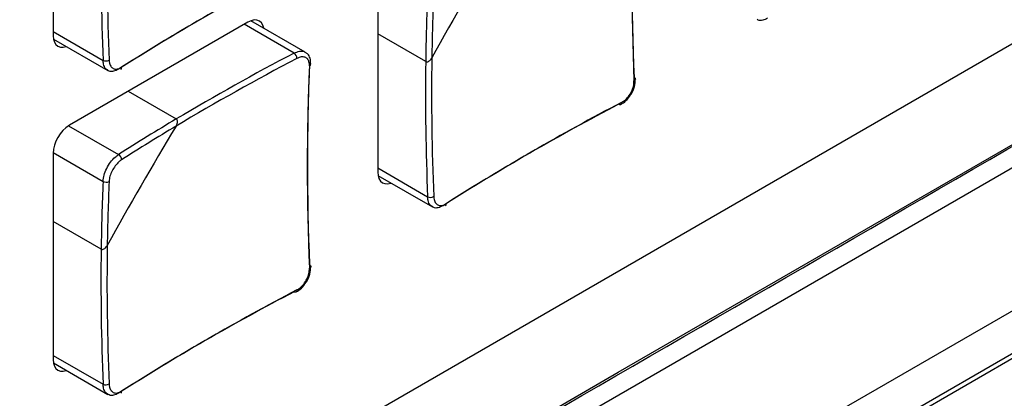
# Model space of a CAD drawing. Header units: millimetres. Extents: x 7146 to 9108, y -1574 to -663.
# Tile 276 of 289: x 8702 to 8749, y -1119 to -1101. Entities that reach past the tile are written whole.
import ezdxf

# ---------------------------------------------------------------- set-up
doc = ezdxf.new("R2010")
doc.units = ezdxf.units.MM
doc.header["$LTSCALE"] = 3

msp = doc.modelspace()

# ---------------------------------------------------------------- linework, layer by layer
at = {"linetype": 'Continuous', "lineweight": 30}
for p, q in [((8710.865, -1124.2), (8804.208, -1070.315)), ((8803.995, -1083.257), (8710.653, -1137.143)), ((8801.369, -1086.814), (8615.703, -1193.997)), ((8799.045, -1088.391), (8615.906, -1194.115)), ((8703.692, -1091.556), (8703.692, -1101.436)), ((8719.249, -1098.089), (8719.249, -1107.97)), ((8713.026, -1100.783), (8704.47, -1105.723)), ((8715.241, -1102.266), (8712.849, -1100.886)), ((8715.778, -1102.221), (8713.17, -1100.716)), ((8703.692, -1101.232), (8706.084, -1102.613)), ((8721.549, -1102.676), (8719.249, -1101.348)), ((8703.706, -1101.595), (8706.313, -1103.1)), ((8707.292, -1104.094), (8709.592, -1105.422)), ((8704.436, -1105.744), (8706.827, -1107.124)), ((8703.692, -1107.07), (8703.692, -1116.95)), ((8703.693, -1107.03), (8706.084, -1108.41)), ((8719.249, -1107.766), (8721.641, -1109.146)), ((8719.262, -1108.128), (8721.87, -1109.634)), ((8705.993, -1111.656), (8703.692, -1110.328)), ((8703.692, -1116.746), (8706.084, -1118.127)), ((8703.706, -1117.109), (8706.313, -1118.614))]:
    msp.add_line(p, q, dxfattribs=at)
at = {"linetype": 'Continuous', "lineweight": 30, "flags": 128}
for points in [[(8607.426, -1188.757), (8607.427, -1188.757), (8608.841, -1187.941), (8614.498, -1184.676), (8637.126, -1171.615), (8727.637, -1119.367), (8730.782, -1117.551), (8765.536, -1097.486), (8800.289, -1077.421), (8808.398, -1072.739), (8808.398, -1072.739)], [(8808.229, -1073.947), (8808.229, -1073.947), (8806.814, -1074.764), (8801.158, -1078.029), (8778.531, -1091.091), (8688.023, -1143.34), (8647.587, -1166.684), (8614.803, -1185.61), (8607.131, -1190.039), (8607.131, -1190.039)], [(8713.791, -1101.074), (8713.789, -1101.066), (8713.745, -1100.923), (8713.673, -1100.809), (8713.576, -1100.729), (8713.458, -1100.685), (8713.324, -1100.68), (8713.178, -1100.713), (8713.026, -1100.783)], [(8703.692, -1101.436), (8703.707, -1101.602), (8703.752, -1101.745), (8703.823, -1101.859), (8703.92, -1101.939), (8704.038, -1101.983), (8704.173, -1101.988), (8704.318, -1101.955), (8704.326, -1101.953)], [(8731.54, -1103.431), (8731.566, -1103.448), (8731.584, -1103.467), (8731.595, -1103.488), (8731.598, -1103.51), (8731.593, -1103.533), (8731.58, -1103.554), (8731.559, -1103.574), (8731.532, -1103.591)], [(8730.932, -1104.63), (8730.931, -1104.663), (8730.924, -1104.691), (8730.912, -1104.713), (8730.895, -1104.728), (8730.875, -1104.737), (8730.851, -1104.738), (8730.825, -1104.731), (8730.798, -1104.717)], [(8719.249, -1107.97), (8719.264, -1108.136), (8719.308, -1108.279), (8719.38, -1108.393), (8719.477, -1108.473), (8719.594, -1108.517), (8719.729, -1108.522), (8719.875, -1108.489), (8719.882, -1108.486)], [(8715.984, -1112.412), (8716.009, -1112.428), (8716.028, -1112.448), (8716.039, -1112.469), (8716.042, -1112.491), (8716.037, -1112.513), (8716.024, -1112.535), (8716.003, -1112.554), (8715.976, -1112.572)], [(8715.375, -1113.611), (8715.374, -1113.643), (8715.367, -1113.671), (8715.356, -1113.693), (8715.339, -1113.709), (8715.318, -1113.717), (8715.294, -1113.718), (8715.268, -1113.712), (8715.241, -1113.698)], [(8703.692, -1116.95), (8703.707, -1117.117), (8703.752, -1117.26), (8703.823, -1117.373), (8703.92, -1117.454), (8704.038, -1117.497), (8704.173, -1117.503), (8704.318, -1117.47), (8704.326, -1117.467)]]:
    msp.add_lwpolyline(points, dxfattribs=at)
at = {"linetype": 'Continuous', "lineweight": 30}
for centre, radius, start, end in [((8846.921, -1098.741), 115.491, 177.59292, 182.40708), ((8847.114, -1098.573), 115.676, 177.59286, 182.40714), ((8824.553, -1097.701), 118.57, 179.24686, 182.37424), ((8824.465, -1097.7), 118.192, 179.15972, 182.37608), ((8853.45, -1174.673), 150.099, 148.73984, 151.26016), ((8768.86, -1200.446), 115.481, 117.59023, 122.4044), ((8768.812, -1200.697), 115.667, 117.59017, 122.40445), ((8831.708, -1104.158), 110.169, 177.54023, 179.22929), ((8831.616, -1104.147), 109.786, 177.53903, 179.1407), ((8770.213, -1207.314), 118.562, 117.62308, 120.75044), ((8715.057, -1102.526), 0.319, 0.3708, 54.6416), ((8706.217, -1102.323), 0.319, 245.3596, 299.6262), ((8770.168, -1207.239), 118.184, 117.62124, 120.83758), ((8831.364, -1107.721), 115.491, 177.59292, 182.40708), ((8831.558, -1107.554), 115.676, 177.59286, 182.40714), ((8715.935, -1102.77), 0.109, 291.9757, 350.6125), ((8840.109, -1104.234), 118.57, 179.24686, 182.37424), ((8840.022, -1104.234), 118.192, 179.15972, 182.37608), ((8706.875, -1102.965), 0.101, 305.7048, 10.3851), ((8784.368, -1207.231), 115.667, 117.59017, 122.40445), ((8784.416, -1206.979), 115.481, 117.59023, 122.4044), ((8705.381, -1107.147), 1.691, 122.6063, 177.3936), ((8765.946, -1200.076), 110.16, 120.76803, 122.45709), ((8837.894, -1183.653), 150.099, 148.73984, 151.26016), ((8765.889, -1199.999), 109.774, 120.85661, 122.45831), ((8706.682, -1107.378), 0.292, 0.8484, 60.4042), ((8816.152, -1113.138), 110.169, 177.54023, 179.22929), ((8706.232, -1108.158), 0.292, 239.5985, 299.1489), ((8816.06, -1113.127), 109.786, 177.53903, 179.1407), ((8721.773, -1108.857), 0.319, 245.3596, 299.6262), ((8722.431, -1109.498), 0.102, 306.0537, 10.0361), ((8824.553, -1113.215), 118.57, 179.24686, 182.37424), ((8824.465, -1113.214), 118.192, 179.15972, 182.37608), ((8768.812, -1216.212), 115.667, 117.59017, 122.40445), ((8768.86, -1215.96), 115.481, 117.59023, 122.4044), ((8706.217, -1117.837), 0.319, 245.3596, 299.6262), ((8706.874, -1118.478), 0.102, 306.0537, 10.0361)]:
    msp.add_arc(centre, radius, start, end, dxfattribs=at)
for points, knots in [([(8614.832, -1184.603), (8616.742, -1183.501), (8653.452, -1162.309), (8707.631, -1131.103), (8768.369, -1095.88), (8795.748, -1080.266), (8805.925, -1074.254), (8807.89, -1073.199), (8808.589, -1072.659), (8808.826, -1072.475)], [0, 0, 0, 0, 0.029527, 0.567428, 0.836378, 0.970853, 0.987662, 0.995807, 1, 1, 1, 1]), ([(8737.939, -1100.595), (8737.86, -1100.634), (8737.7, -1100.712), (8737.522, -1100.714), (8737.45, -1100.656), (8737.432, -1100.642)], [0, 0, 0, 0, 0.428407, 0.856929, 1, 1, 1, 1]), ([(8715.241, -1102.266), (8715.327, -1102.231), (8715.498, -1102.159), (8715.683, -1102.161), (8715.753, -1102.218), (8715.771, -1102.232)], [0, 0, 0, 0, 0.4294584, 0.8590322, 1, 1, 1, 1]), ([(8716.037, -1102.787), (8716.034, -1102.694), (8716.029, -1102.512), (8715.921, -1102.313), (8715.81, -1102.253), (8715.771, -1102.232)], [0, 0, 0, 0, 0.40645, 0.790556, 1, 1, 1, 1]), ([(8706.319, -1103.088), (8706.28, -1103.065), (8706.182, -1103.009), (8706.105, -1102.831), (8706.09, -1102.675), (8706.084, -1102.613)], [0, 0, 0, 0, 0.2856278, 0.7143957, 1, 1, 1, 1]), ([(8706.375, -1102.6), (8706.38, -1102.651), (8706.392, -1102.779), (8706.469, -1102.934), (8706.605, -1103.032), (8706.781, -1103.045), (8706.91, -1102.979), (8706.975, -1102.946)], [0, 0, 0, 0, 0.142651, 0.356765, 0.570999, 0.785506, 1, 1, 1, 1]), ([(8715.976, -1102.871), (8715.975, -1102.822), (8715.972, -1102.7), (8715.905, -1102.55), (8715.77, -1102.453), (8715.586, -1102.435), (8715.446, -1102.495), (8715.375, -1102.524)], [0, 0, 0, 0, 0.142651, 0.356766, 0.570997, 0.785506, 1, 1, 1, 1]), ([(8721.549, -1102.676), (8721.558, -1102.68), (8721.58, -1102.69), (8721.626, -1102.69), (8721.689, -1102.668), (8721.765, -1102.611), (8721.816, -1102.547), (8721.839, -1102.505), (8721.842, -1102.5)], [0, 0, 0, 0, 0.092406, 0.221889, 0.396335, 0.638, 0.956517, 1, 1, 1, 1]), ([(8721.549, -1102.676), (8721.558, -1102.68), (8721.58, -1102.69), (8721.626, -1102.69), (8721.689, -1102.668), (8721.765, -1102.611), (8721.816, -1102.547), (8721.839, -1102.505), (8721.842, -1102.5)], [0, 0, 0, 0, 0.092406, 0.221889, 0.396335, 0.638, 0.956517, 1, 1, 1, 1]), ([(8706.827, -1103.041), (8706.747, -1103.08), (8706.588, -1103.158), (8706.409, -1103.161), (8706.337, -1103.103), (8706.319, -1103.088)], [0, 0, 0, 0, 0.428406, 0.85693, 1, 1, 1, 1]), ([(8730.932, -1104.63), (8730.978, -1104.602), (8731.095, -1104.532), (8731.269, -1104.354), (8731.421, -1104.11), (8731.521, -1103.841), (8731.528, -1103.674), (8731.532, -1103.591)], [0, 0, 0, 0, 0.142651, 0.35676, 0.570991, 0.785503, 1, 1, 1, 1]), ([(8731.373, -1104.263), (8731.38, -1104.255), (8731.469, -1104.144), (8731.572, -1103.868), (8731.589, -1103.626), (8731.598, -1103.505)], [0, 0, 0, 0, 0.040052, 0.520055, 1, 1, 1, 1]), ([(8730.889, -1104.726), (8730.979, -1104.672), (8731.165, -1104.561), (8731.302, -1104.364), (8731.373, -1104.263)], [0, 0, 0, 0, 0.486115, 1, 1, 1, 1]), ([(8709.587, -1105.763), (8709.607, -1105.724), (8709.642, -1105.655), (8709.655, -1105.557), (8709.646, -1105.489), (8709.623, -1105.445), (8709.602, -1105.429), (8709.592, -1105.422)], [0, 0, 0, 0, 0.3324907, 0.576136, 0.7526671, 0.8915005, 1, 1, 1, 1]), ([(8709.587, -1105.763), (8709.607, -1105.724), (8709.642, -1105.655), (8709.655, -1105.557), (8709.646, -1105.489), (8709.623, -1105.445), (8709.602, -1105.429), (8709.592, -1105.422)], [0, 0, 0, 0, 0.3324907, 0.576136, 0.7526671, 0.8915005, 1, 1, 1, 1]), ([(8706.084, -1108.41), (8706.095, -1108.311), (8706.118, -1108.112), (8706.249, -1107.784), (8706.436, -1107.481), (8706.64, -1107.255), (8706.773, -1107.161), (8706.827, -1107.124)], [0, 0, 0, 0, 0.214469, 0.428994, 0.643259, 0.857373, 1, 1, 1, 1]), ([(8706.975, -1107.374), (8706.932, -1107.404), (8706.825, -1107.48), (8706.661, -1107.664), (8706.51, -1107.908), (8706.403, -1108.173), (8706.384, -1108.333), (8706.375, -1108.413)], [0, 0, 0, 0, 0.14265, 0.356768, 0.570992, 0.785504, 1, 1, 1, 1]), ([(8721.876, -1109.622), (8721.837, -1109.599), (8721.738, -1109.542), (8721.661, -1109.365), (8721.646, -1109.209), (8721.641, -1109.146)], [0, 0, 0, 0, 0.285631, 0.714395, 1, 1, 1, 1]), ([(8721.931, -1109.134), (8721.936, -1109.185), (8721.948, -1109.312), (8722.025, -1109.468), (8722.162, -1109.566), (8722.338, -1109.579), (8722.467, -1109.513), (8722.531, -1109.48)], [0, 0, 0, 0, 0.142651, 0.356766, 0.570997, 0.785505, 1, 1, 1, 1]), ([(8722.383, -1109.575), (8722.303, -1109.614), (8722.144, -1109.692), (8721.965, -1109.695), (8721.894, -1109.637), (8721.876, -1109.622)], [0, 0, 0, 0, 0.428407, 0.856929, 1, 1, 1, 1]), ([(8705.993, -1111.656), (8706.002, -1111.66), (8706.024, -1111.671), (8706.07, -1111.67), (8706.133, -1111.649), (8706.209, -1111.591), (8706.259, -1111.528), (8706.283, -1111.486), (8706.286, -1111.481)], [0, 0, 0, 0, 0.092406, 0.221889, 0.396335, 0.638, 0.956517, 1, 1, 1, 1]), ([(8705.993, -1111.656), (8706.002, -1111.66), (8706.024, -1111.671), (8706.07, -1111.67), (8706.133, -1111.649), (8706.209, -1111.591), (8706.259, -1111.528), (8706.283, -1111.486), (8706.286, -1111.481)], [0, 0, 0, 0, 0.092406, 0.221889, 0.396335, 0.638, 0.956517, 1, 1, 1, 1]), ([(8715.375, -1113.611), (8715.422, -1113.583), (8715.539, -1113.513), (8715.712, -1113.335), (8715.865, -1113.091), (8715.965, -1112.822), (8715.972, -1112.655), (8715.976, -1112.572)], [0, 0, 0, 0, 0.142651, 0.35676, 0.570991, 0.785503, 1, 1, 1, 1]), ([(8715.816, -1113.244), (8715.823, -1113.235), (8715.913, -1113.125), (8716.016, -1112.849), (8716.033, -1112.607), (8716.041, -1112.486)], [0, 0, 0, 0, 0.040052, 0.520055, 1, 1, 1, 1]), ([(8715.333, -1113.707), (8715.423, -1113.653), (8715.609, -1113.542), (8715.746, -1113.345), (8715.816, -1113.244)], [0, 0, 0, 0, 0.486115, 1, 1, 1, 1]), ([(8706.319, -1118.602), (8706.28, -1118.58), (8706.182, -1118.523), (8706.105, -1118.345), (8706.09, -1118.189), (8706.084, -1118.127)], [0, 0, 0, 0, 0.285631, 0.714395, 1, 1, 1, 1]), ([(8706.375, -1118.114), (8706.38, -1118.165), (8706.392, -1118.293), (8706.469, -1118.449), (8706.605, -1118.546), (8706.781, -1118.56), (8706.91, -1118.494), (8706.975, -1118.461)], [0, 0, 0, 0, 0.142651, 0.356766, 0.570997, 0.785505, 1, 1, 1, 1]), ([(8706.827, -1118.556), (8706.747, -1118.595), (8706.588, -1118.673), (8706.409, -1118.675), (8706.337, -1118.617), (8706.319, -1118.602)], [0, 0, 0, 0, 0.428407, 0.856929, 1, 1, 1, 1])]:
    msp.add_open_spline(points, degree=3, knots=knots, dxfattribs=at)

doc.saveas('drawing.dxf')
